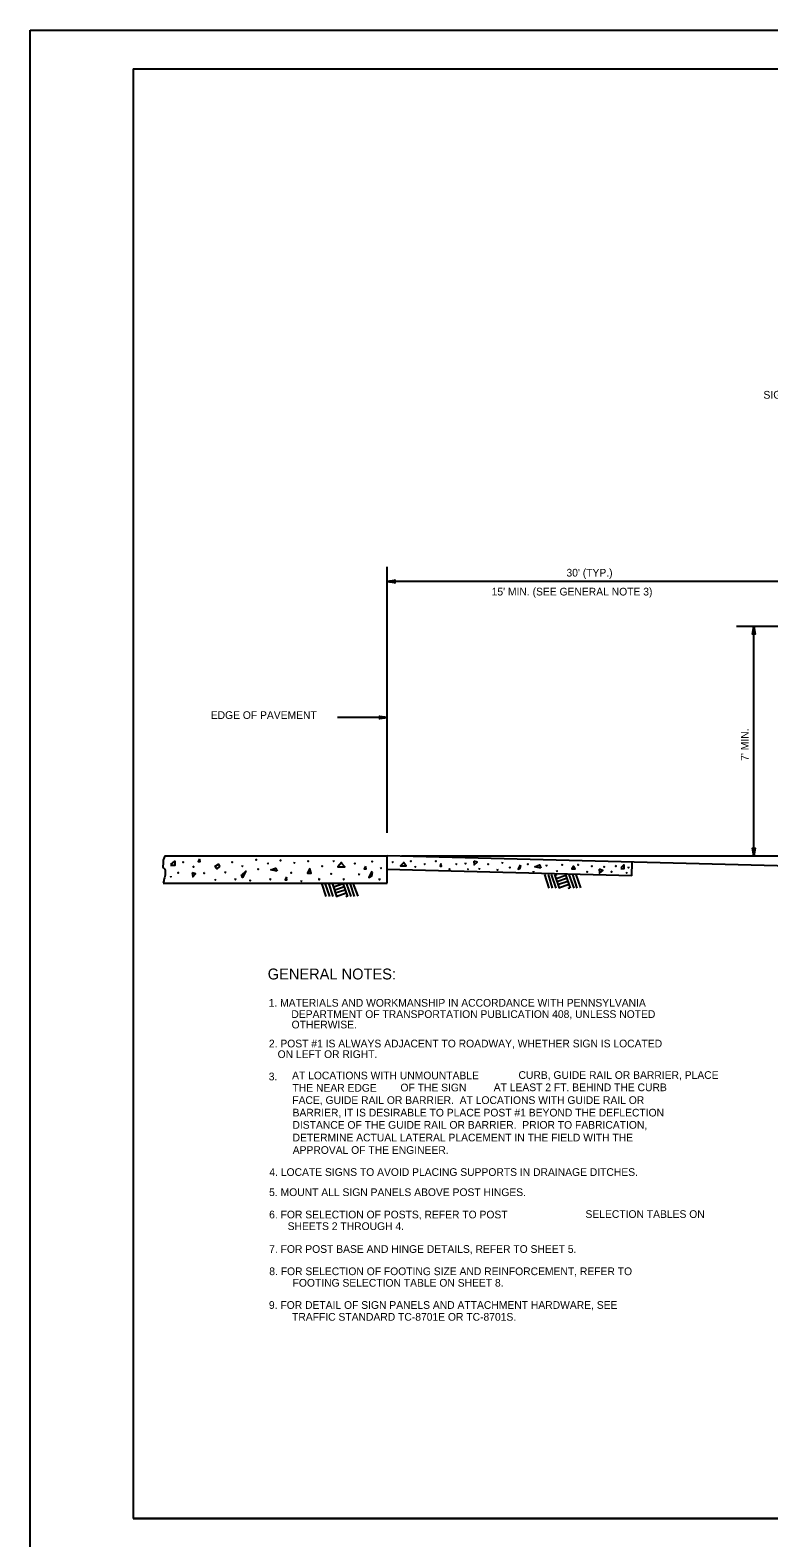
# Model space of a CAD drawing. Extents: x 637580 to 641008, y 294594 to 295782.
# Drawn here: x 637580 to 637868, y 295195 to 295782 of the extents above; entities that cross this region are included whole.
import ezdxf

# ---------------------------------------------------------------- set-up
doc = ezdxf.new("R2010")
doc.units = 0
for name, color, linetype in [('1', 7, 'Continuous'), ('2', 7, 'Continuous'), ('3', 7, 'Continuous'), ('PLT-BNDY', 7, 'Continuous')]:
    doc.layers.add(name, color=color, linetype=linetype)

# ---------------------------------------------------------------- blocks, each defined once
blk = doc.blocks.new('RARROW')
at = {"layer": '3'}
blk.add_lwpolyline([(-2.2695, 0.285), (-2.184875, 0.12075), (0, 0), (-2.2695, 0.285), (-2.38575, 0.384625), (0, 0), (-2.183125, -0.108), (-2.262875, -0.2705), (0, 0), (-2.38575, -0.379125), (-2.262875, -0.2705)], dxfattribs=at)

msp = doc.modelspace()

# ---------------------------------------------------------------- linework, layer by layer
at = {"layer": '1'}
for p, q in [((637620.31, 295766.63), (638406.31, 295766.63)), ((637620.31, 295766.63), (637620.31, 295202.63)), ((637693.56, 295449.75), (637695.31, 295444.63)), ((637694.94, 295449.75), (637696.69, 295444.63)), ((637696.31, 295449.75), (637698.06, 295444.63)), ((637697.69, 295449.5), (637698.31, 295449.75)), ((637697.69, 295449.75), (637699.44, 295444.63)), ((637698.06, 295448.25), (637702.06, 295449.63)), ((637701.94, 295449.75), (637703.69, 295444.63)), ((637703.19, 295449.75), (637705.06, 295444.63)), ((637704.56, 295449.75), (637706.31, 295444.63)), ((637705.81, 295449.75), (637707.69, 295444.75)), ((637780.31, 295453.13), (637782.06, 295447.88)), ((637781.69, 295453.13), (637783.31, 295447.88)), ((637782.94, 295453.13), (637784.69, 295447.88)), ((637784.19, 295453.13), (637786.06, 295447.88)), ((637784.31, 295452.88), (637785.06, 295453.13)), ((637784.81, 295451.63), (637788.56, 295452.88)), ((637785.06, 295450.5), (637788.94, 295451.75)), ((637785.44, 295449.25), (637789.44, 295450.63)), ((637788.44, 295453.13), (637790.31, 295447.88)), ((637789.81, 295453.13), (637791.69, 295447.88)), ((637791.19, 295453.13), (637792.94, 295447.88)), ((637792.56, 295453.13), (637794.31, 295448)), ((637698.56, 295447.13), (637702.44, 295448.5)), ((637698.94, 295446), (637702.69, 295447.25)), ((637699.31, 295444.63), (637703.19, 295446)), ((637703.06, 295444.63), (637703.69, 295444.88)), ((637785.94, 295448), (637789.81, 295449.38)), ((637789.56, 295447.88), (637790.19, 295448)), ((638406.31, 295202.63), (637620.31, 295202.63)), ((637620.31, 295202.63), (638206.31, 295202.63))]:
    msp.add_line(p, q, dxfattribs=at)
at = {"layer": '2'}
for p, q in [((637719.19, 295469.38), (637719.19, 295572.88)), ((637909.44, 295567.13), (637719.19, 295567.13)), ((637900.19, 295549.63), (637854.94, 295549.63)), ((637861.69, 295460.38), (637861.69, 295549.63)), ((637719.19, 295514.25), (637699.87, 295514.25)), ((637632.69, 295460.38), (637719.19, 295460.38)), ((637909.44, 295455.5), (637719.19, 295460.38)), ((637719.19, 295449.75), (637719.19, 295460.38)), ((637724.69, 295460.38), (638231.69, 295460.38)), ((637814.31, 295452.63), (637814.44, 295458)), ((637632.06, 295449.75), (637719.19, 295449.75)), ((637814.31, 295452.63), (637719.06, 295455.13))]:
    msp.add_line(p, q, dxfattribs=at)
for points in [[(637635.06, 295457), (637636.56, 295458.38), (637636.56, 295456.63), (637634.94, 295456.63)], [(637639.81, 295458.25), (637639.69, 295458), (637639.94, 295458), (637639.81, 295458.25)], [(637643.69, 295456.38), (637643.69, 295456.13), (637643.94, 295456.13), (637643.69, 295456.38)], [(637646.19, 295459.25), (637645.69, 295458.25), (637646.44, 295458.25), (637646.19, 295459.13)], [(637652.06, 295456.25), (637653.56, 295457.25), (637653.94, 295456.25), (637652.94, 295455.38), (637652.06, 295456.25)], [(637658.81, 295458.25), (637658.69, 295458), (637658.94, 295458), (637658.81, 295458.25)], [(637662.94, 295456.63), (637662.69, 295456.38), (637662.94, 295456.38), (637662.94, 295456.63)], [(637668.31, 295459.13), (637668.06, 295458.88), (637668.31, 295458.88), (637668.31, 295459.13)], [(637668.94, 295455.38), (637668.81, 295455.25), (637669.06, 295455.25), (637668.94, 295455.38)], [(637672.69, 295457.75), (637672.69, 295457.5), (637672.81, 295457.5), (637672.69, 295457.75)], [(637676.31, 295454.5), (637673.94, 295455), (637675.69, 295455.63), (637676.31, 295454.5)], [(637677.81, 295458.88), (637677.56, 295458.63), (637677.81, 295458.63), (637677.81, 295458.88)], [(637683.06, 295458), (637682.94, 295457.75), (637683.06, 295457.75), (637683.06, 295458)], [(637689.06, 295455.63), (637688.19, 295453.63), (637689.56, 295453.63), (637689.06, 295455.38)], [(637688.44, 295458.63), (637688.31, 295458.38), (637688.56, 295458.38), (637688.44, 295458.63)], [(637693.81, 295456.63), (637693.69, 295456.38), (637693.94, 295456.38), (637693.81, 295456.63)], [(637698.31, 295458.63), (637698.31, 295458.38), (637698.44, 295458.38), (637698.31, 295458.63)], [(637701.56, 295458), (637699.94, 295456.13), (637702.69, 295456.13), (637701.56, 295457.5)], [(637706.56, 295457.75), (637706.44, 295457.5), (637706.69, 295457.5), (637706.56, 295457.75)], [(637710.69, 295456.38), (637710.19, 295455.38), (637710.94, 295455.38), (637710.69, 295456.25)], [(637713.31, 295458.38), (637713.19, 295458.25), (637713.44, 295458.25), (637713.31, 295458.38)], [(637716.69, 295455.88), (637716.69, 295455.63), (637716.81, 295455.63), (637716.69, 295455.88)], [(637721.31, 295458.25), (637721.19, 295458), (637721.31, 295458), (637721.31, 295458.25)], [(637725.69, 295458), (637724.31, 295456.5), (637726.56, 295456.5), (637725.69, 295457.5)], [(637728.31, 295458.63), (637728.19, 295458.38), (637728.44, 295458.38), (637728.31, 295458.63)], [(637730.06, 295456.38), (637730.06, 295456.13), (637730.19, 295456.13), (637730.06, 295456.38)], [(637733.81, 295457.5), (637733.69, 295457.25), (637733.81, 295457.25), (637733.81, 295457.5)], [(637738.06, 295458.63), (637737.94, 295458.38), (637738.19, 295458.38), (637738.06, 295458.63)], [(637740.06, 295457.5), (637739.69, 295456.38), (637740.31, 295456.38), (637740.06, 295457.25)], [(637743.44, 295455.38), (637743.31, 295455.25), (637743.56, 295455.25), (637743.44, 295455.38)], [(637745.94, 295457.5), (637745.94, 295457.25), (637746.06, 295457.25), (637745.94, 295457.5)], [(637749.56, 295457.75), (637749.44, 295457.5), (637749.69, 295457.5), (637749.56, 295457.75)], [(637750.69, 295455.38), (637750.56, 295455.25), (637750.69, 295455.25), (637750.69, 295455.38)], [(637752.81, 295458.38), (637752.94, 295456.88), (637754.19, 295458), (637752.81, 295458.38)], [(637755.06, 295455.63), (637754.94, 295455.38), (637755.06, 295455.38), (637755.06, 295455.63)], [(637758.44, 295457.5), (637758.31, 295457.25), (637758.56, 295457.25), (637758.44, 295457.5)], [(637763.94, 295458), (637763.81, 295457.75), (637763.94, 295457.75), (637763.94, 295458)], [(637766.81, 295456.13), (637766.69, 295455.88), (637766.94, 295455.88), (637766.81, 295456.13)], [(637770.81, 295456.88), (637770.06, 295455.25), (637770.81, 295455.63), (637771.06, 295456.63)], [(637773.81, 295457.5), (637773.69, 295457.25), (637773.94, 295457.25), (637773.81, 295457.5)], [(637778.94, 295455.63), (637776.56, 295456.13), (637778.44, 295456.88), (637778.94, 295455.63)], [(637781.06, 295456.88), (637780.94, 295456.63), (637781.19, 295456.63), (637781.06, 295456.88)], [(637787.19, 295457), (637787.06, 295456.88), (637787.31, 295456.88), (637787.19, 295457)], [(637791.69, 295456.5), (637790.94, 295455.38), (637792.31, 295455.38), (637791.69, 295456.25)], [(637793.56, 295457), (637793.31, 295456.88), (637793.56, 295456.88), (637793.56, 295457)], [(637798.69, 295456.63), (637798.56, 295456.38), (637798.81, 295456.38), (637798.69, 295456.63)], [(637803.56, 295456.38), (637803.44, 295456.13), (637803.69, 295456.13), (637803.56, 295456.38)], [(637808.19, 295456.63), (637807.94, 295456.38), (637808.19, 295456.38), (637808.19, 295456.63)], [(637810.19, 295455.88), (637811.19, 295456.88), (637811.19, 295455.38), (637810.06, 295455.38)], [(637812.94, 295456.13), (637812.81, 295455.88), (637813.06, 295455.88), (637812.94, 295456.13)], [(637635.06, 295452.5), (637635.06, 295452.25), (637635.06, 295452.25), (637635.06, 295452.38)], [(637637.94, 295454.13), (637637.69, 295453.88), (637637.94, 295453.88), (637637.94, 295454)], [(637643.31, 295453.88), (637643.56, 295452.25), (637644.56, 295453.38), (637643.31, 295453.88)], [(637648.06, 295453.88), (637647.81, 295453.63), (637648.06, 295453.63), (637648.06, 295453.88)], [(637652.31, 295451.38), (637652.19, 295451.13), (637652.44, 295451.13), (637652.31, 295451.25)], [(637656.19, 295454.38), (637656.19, 295454), (637656.31, 295454), (637656.19, 295454.25)], [(637660.19, 295451.63), (637660.06, 295451.25), (637660.19, 295451.25), (637660.19, 295451.63)], [(637662.69, 295453.13), (637664.19, 295454.5), (637662.94, 295452), (637662.44, 295453.13)], [(637665.81, 295451.13), (637665.69, 295450.88), (637665.94, 295450.88), (637665.81, 295451)], [(637673.69, 295451.63), (637673.69, 295451.25), (637673.81, 295451.25), (637673.69, 295451.63)], [(637679.94, 295452.25), (637679.44, 295451.13), (637680.06, 295451.13), (637679.94, 295452.13)], [(637681.94, 295454.13), (637681.69, 295453.88), (637681.94, 295453.88), (637681.94, 295454)], [(637685.81, 295450.88), (637685.69, 295450.63), (637685.81, 295450.63), (637685.81, 295450.88)], [(637692.81, 295451.63), (637692.56, 295451.25), (637692.81, 295451.25), (637692.81, 295451.63)], [(637697.31, 295453.63), (637697.19, 295453.38), (637697.44, 295453.38), (637697.31, 295453.63)], [(637702.31, 295451.63), (637702.19, 295451.25), (637702.31, 295451.25), (637702.31, 295451.63)], [(637708.19, 295453.5), (637708.06, 295453.13), (637708.19, 295453.13), (637708.19, 295453.38)], [(637713.19, 295454.5), (637712.06, 295452), (637713.19, 295452.63), (637713.44, 295454.13)], [(637716.19, 295451.63), (637716.06, 295451.25), (637716.31, 295451.25), (637716.19, 295451.63)], [(637762.06, 295455.25), (637761.94, 295455), (637762.19, 295455), (637762.06, 295455.25)], [(637776.06, 295454.5), (637776.06, 295454.25), (637776.06, 295454.25), (637776.06, 295454.5)], [(637785.06, 295454.75), (637785.06, 295454.5), (637785.19, 295454.5), (637785.06, 295454.75)], [(637796.94, 295454.5), (637796.81, 295454.25), (637797.06, 295454.25), (637796.94, 295454.5)], [(637801.56, 295455.25), (637801.69, 295453.63), (637802.94, 295454.75), (637801.56, 295455.25)], [(637806.56, 295454.5), (637806.31, 295454.25), (637806.56, 295454.25), (637806.56, 295454.5)], [(637812.19, 295454.13), (637812.19, 295453.88), (637812.31, 295453.88), (637812.19, 295454)]]:
    msp.add_lwpolyline(points, dxfattribs=at)
msp.add_spline([(637632.69, 295460.38), (637632.19, 295459.13), (637632.06, 295458.25), (637632.06, 295457), (637631.94, 295456.13), (637632.56, 295455.38), (637632.81, 295454.25), (637632.81, 295452.88), (637632.31, 295451), (637632.06, 295449.75)], degree=3, dxfattribs=at)
at = {"layer": 'PLT-BNDY'}
msp.add_lwpolyline([(637580.31, 295781.63), (638421.31, 295781.63), (638421.31, 295187.63), (637580.31, 295187.63)], close=True, dxfattribs=at)

# ---------------------------------------------------------------- block references
at = {"layer": '2', "xscale": 1.2574347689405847, "yscale": 1.3092961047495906}
for p, rotation in [((637719.19, 295567.13), 180), ((637861.69, 295549.63), 89.99999999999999), ((637861.69, 295460.38), -90.00000000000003)]:
    msp.add_blockref('RARROW', p, dxfattribs=dict(at, rotation=rotation))
msp.add_blockref('RARROW', (637719.19, 295514.25), dxfattribs=at)

# ---------------------------------------------------------------- texts
at = {"layer": '1'}
for s, height, p in [('SIGN PANEL', 3.043, (637865.44, 295638.25)), ("30' (TYP.)", 3, (637788.86, 295569.07)), ("15' MIN. (SEE GENERAL NOTE 3)", 3, (637759.77, 295561.71)), ('1. MATERIALS AND WORKMANSHIP IN ACCORDANCE WITH PENNSYLVANIA', 3, (637673.06, 295401.75)), ('DEPARTMENT OF TRANSPORTATION PUBLICATION 408, UNLESS NOTED', 3, (637681.88, 295397.36)), ('OTHERWISE.', 3, (637681.98, 295393.3)), ('2. POST #1 IS ALWAYS ADJACENT TO ROADWAY, WHETHER SIGN IS LOCATED', 3, (637673.15, 295385.91)), ('   ON LEFT OR RIGHT.', 3, (637673.2, 295381.78)), ('3.', 3, (637673.08, 295373.1)), ('AT LOCATIONS WITH UNMOUNTABLE', 3, (637682.16, 295373.49)), (' CURB, GUIDE RAIL OR BARRIER, PLACE ', 3, (637769.09, 295373.66)), ('THE NEAR EDGE', 3, (637682.33, 295368.68)), ('OF THE SIGN ', 3, (637724.31, 295368.8)), ('AT LEAST 2 FT. BEHIND THE CURB', 3, (637760.57, 295368.88)), ('FACE, GUIDE RAIL OR BARRIER.  AT LOCATIONS WITH GUIDE RAIL OR', 3, (637682.25, 295363.9)), ('BARRIER, IT IS DESIRABLE TO PLACE POST #1 BEYOND THE DEFLECTION ', 3, (637682.36, 295359.04)), ('DISTANCE OF THE GUIDE RAIL OR BARRIER.  PRIOR TO FABRICATION,', 3, (637682.3, 295354.27)), ('DETERMINE ACTUAL LATERAL PLACEMENT IN THE FIELD WITH THE', 3, (637682.36, 295349.35)), ('APPROVAL OF THE ENGINEER.', 3, (637682.41, 295344.49)), ('4. LOCATE SIGNS TO AVOID PLACING SUPPORTS IN DRAINAGE DITCHES.', 3, (637673.33, 295335.91)), ('5. MOUNT ALL SIGN PANELS ABOVE POST HINGES.', 3, (637673.24, 295328.08)), ('6. FOR SELECTION OF POSTS, REFER TO POST', 3, (637673.25, 295319.4)), ('SELECTION TABLES ON', 3, (637796.26, 295319.57)), (' SHEETS 2 THROUGH 4.', 3, (637679.33, 295314.87)), ('7. FOR POST BASE AND HINGE DETAILS, REFER TO SHEET 5.', 3, (637673.25, 295305.98)), ('8. FOR SELECTION OF FOOTING SIZE AND REINFORCEMENT, REFER TO', 3, (637673.29, 295297.32)), ('FOOTING SELECTION TABLE ON SHEET 8.', 3, (637682.37, 295292.83)), ('9. FOR DETAIL OF SIGN PANELS AND ATTACHMENT HARDWARE, SEE', 3, (637673.16, 295284.2)), ('TRAFFIC STANDARD TC-8701E OR TC-8701S.', 3, (637682.15, 295279.59))]:
    msp.add_text(s, height=height, dxfattribs=at).set_placement(p)
at = {"layer": '2'}
msp.add_text('GENERAL NOTES:', height=4.25, dxfattribs=at).set_placement((637672.68, 295412.34))
at = {"layer": '3'}
msp.add_text('EDGE OF PAVEMENT', height=3, dxfattribs=at).set_placement((637650.53, 295513.68))
msp.add_text("7' MIN.", height=3, rotation=90, dxfattribs=at).set_placement((637859.7, 295497.4))

doc.saveas('drawing.dxf')
